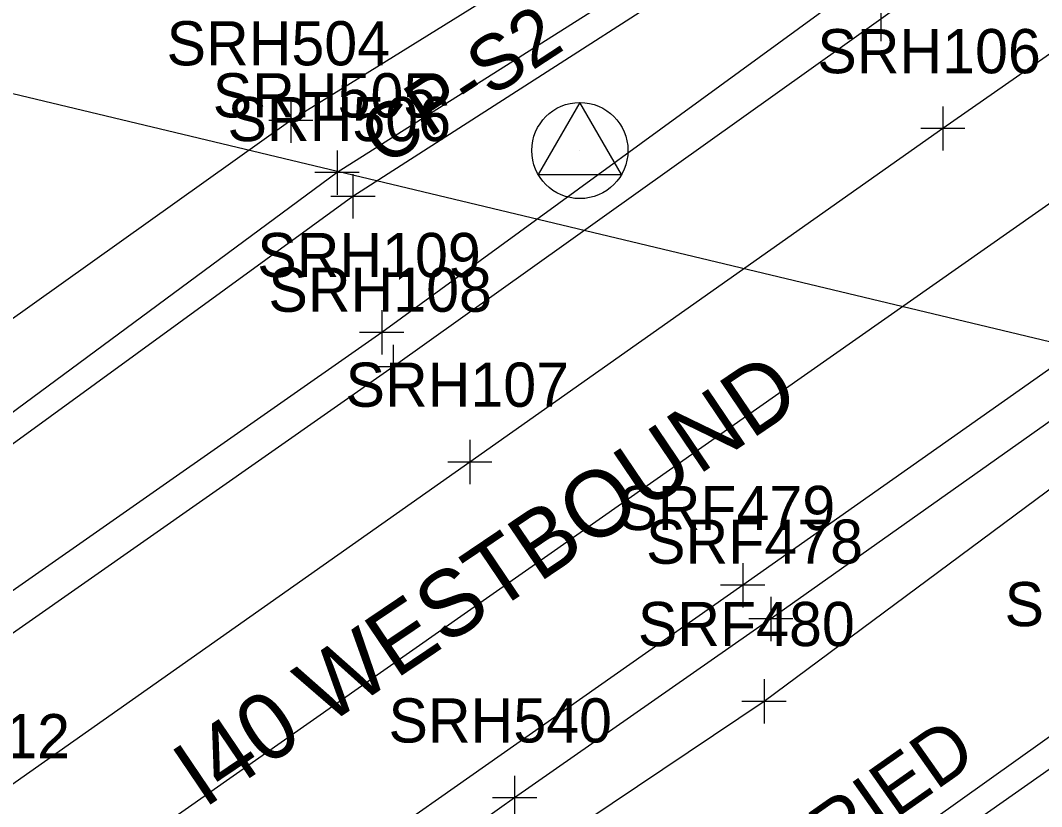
# Model space of a CAD drawing. Extents: x 941041 to 969446, y 397014 to 416764.
# Drawn here: x 951736 to 951828.3, y 403216.6 to 403287.7 of the extents above; entities that cross this region are included whole.
import ezdxf

# ---------------------------------------------------------------- set-up
doc = ezdxf.new("R2010")
doc.units = 0
for name, color, linetype in [('SURVEY - CENTERLINE - Preliminary', 7, 'Continuous'), ('SURVEY - CENTERLINE - Preliminary Text', 7, 'Continuous'), ('SURVEY - CONTROL with Text', 7, 'Continuous'), ('SURVEY - DRAINAGE - Area Shapes', 7, 'Continuous'), ('SURVEY - DRAINAGE - Pipes and Culverts Text', 7, 'Continuous'), ('SURVEY - DTM - Breaklines', 7, 'Continuous'), ('SURVEY - DTM - Breaklines - Points - Locators', 7, 'Continuous'), ('SURVEY - DTM - Breaklines - Points - Numbers', 7, 'Continuous'), ('SURVEY - TRAFFIC CONTROL - Pavement Marking - Points - Locators', 7, 'Continuous'), ('SURVEY - TRAFFIC CONTROL - Pavement Marking - Points - Numbers', 7, 'Continuous'), ('SURVEY - TRANSPORTATION - Features', 7, 'Continuous'), ('SURVEY - TRANSPORTATION - Features - Points - Locators', 7, 'Continuous'), ('SURVEY - TRANSPORTATION - Features - Points - Numbers', 7, 'Continuous'), ('SURVEY - TRANSPORTATION - Roads', 7, 'Continuous'), ('SURVEY - TRANSPORTATION - Roads - Points - Locators', 7, 'Continuous'), ('SURVEY - TRANSPORTATION - Roads - Points - Numbers', 7, 'Continuous'), ('SURVEY - TRANSPORTATION - Roads Text', 7, 'Continuous')]:
    doc.layers.add(name, color=color, linetype=linetype)

msp = doc.modelspace()

# ---------------------------------------------------------------- linework, layer by layer
at = {"layer": 'SURVEY - CENTERLINE - Preliminary'}
msp.add_line((950966.245, 402614.807), (953884.308, 404661.516), dxfattribs=at)
msp.add_line((950966.245, 402614.807), (953884.308, 404661.516), dxfattribs=at)
msp.add_line((950966.245, 402614.807), (953884.308, 404661.516), dxfattribs=at)
at = {"layer": 'SURVEY - CENTERLINE - Preliminary Text'}
msp.add_line((951870.169, 403248.813), (951709.855, 403287.183), dxfattribs=at)
at = {"layer": 'SURVEY - CONTROL with Text'}
for p, q in [((951786.58, 403280.311), (951782.813, 403273.786)), ((951790.347, 403273.786), (951786.58, 403280.311)), ((951786.58, 403275.961), (951786.58, 403275.961)), ((951782.813, 403273.786), (951790.347, 403273.786))]:
    msp.add_line(p, q, dxfattribs=at)
msp.add_circle((951786.58, 403275.961), 4.35, dxfattribs=at)
at = {"layer": 'SURVEY - DRAINAGE - Area Shapes'}
msp.add_lwpolyline([(951145.605, 402792.146), (951562.191, 403084.019), (952475.834, 403724.713), (952754.771, 403922.799), (952578.988, 403846.207), (952455.435, 403792.002), (952334.186, 403750.285), (951972.512, 403632.527), (951887.407, 403584.591)], dxfattribs=at)
at = {"layer": 'SURVEY - DTM - Breaklines'}
for points in [[(951856.574, 403337.792), (951830.788, 403321.998), (951811.177, 403310.239), (951803.847, 403305.657), (951760.431, 403278.671), (951721.69, 403251.068), (951681.422, 403224.873), (951637.733, 403194.208), (951596.675, 403166.465), (951554.085, 403137.073), (951530.038, 403120.163), (951499.276, 403100.823), (951493.409, 403094.847), (951491.381, 403092.611), (951490.108, 403092.708)], [(951856.037, 403333.396), (951832.487, 403318.509), (951810.679, 403303.134), (951764.609, 403273.96), (951725.73, 403245.225), (951685.637, 403219.075), (951642.053, 403187.827), (951601.557, 403160.261), (951558.084, 403131.344), (951533.22, 403115.947), (951501.141, 403096.409), (951494.685, 403091.302), (951491.837, 403090.13), (951490.209, 403090.17), (951488.338, 403089.998)], [(951855.508, 403329.453), (951833.389, 403315.693), (951811.544, 403301.044), (951766.054, 403271.813), (951727, 403243.367), (951687.104, 403216.697), (951643.198, 403186.066), (951603.209, 403157.722), (951559.393, 403128.522), (951535.515, 403112.799), (951503.21, 403094.151), (951495.912, 403089.559), (951492.714, 403088.406), (951489.991, 403088.729), (951488.182, 403089.166)], [(951854.247, 403319.663), (951811.691, 403290.886), (951768.649, 403259.504), (951723.035, 403227.566), (951679.29, 403196.144), (951634.598, 403164.926), (951590.23, 403133.877), (951544.479, 403102.596), (951498.107, 403069.662), (951452.149, 403038.349), (951433.068, 403025.212), (951424.634, 403019.72), (951420.034, 403018.108), (951422.376, 403023.885), (951430.59, 403035.703)], [(951836.083, 403227.905), (951793.182, 403197.312), (951749.924, 403170.474), (951703.638, 403135.643), (951660.154, 403107.902), (951608.059, 403069.104), (951575.824, 403045.758)]]:
    msp.add_lwpolyline(points, dxfattribs=at)
at = {"layer": 'SURVEY - DTM - Breaklines - Points - Locators'}
for p, q in [((951760.431, 403280.671), (951760.431, 403276.671)), ((951762.431, 403278.671), (951758.431, 403278.671)), ((951764.609, 403275.96), (951764.609, 403271.96)), ((951766.609, 403273.96), (951762.609, 403273.96)), ((951766.054, 403273.813), (951766.054, 403269.813)), ((951768.054, 403271.813), (951764.054, 403271.813)), ((951768.649, 403261.504), (951768.649, 403257.504)), ((951770.649, 403259.504), (951766.649, 403259.504))]:
    msp.add_line(p, q, dxfattribs=at)
at = {"layer": 'SURVEY - TRAFFIC CONTROL - Pavement Marking - Points - Locators'}
for p, q in [((951819.412, 403279.957), (951819.412, 403275.957)), ((951821.412, 403277.957), (951817.412, 403277.957)), ((951776.623, 403249.767), (951776.623, 403245.767)), ((951778.623, 403247.767), (951774.623, 403247.767))]:
    msp.add_line(p, q, dxfattribs=at)
at = {"layer": 'SURVEY - TRANSPORTATION - Features'}
msp.add_lwpolyline([(951846.549, 403258.257), (951803.24, 403226.102), (951748.254, 403189.152), (951693.852, 403151.365), (951652.279, 403122.501), (951598.297, 403082.908), (951563.02, 403059.841), (951516.46, 403027.976), (951469.63, 402994.871), (951420.564, 402960.466), (951375.732, 402928.738), (951325.75, 402893.611), (951279.886, 402861.422), (951230.967, 402826.955), (951186.738, 402796.511), (951134.072, 402759.392), (951086.895, 402726.094), (951037.694, 402691.083), (950990.962, 402659.348), (950941.162, 402624.61), (950894.079, 402591.267), (950846.096, 402558.067)], dxfattribs=at)
at = {"layer": 'SURVEY - TRANSPORTATION - Features - Points - Locators'}
for p, q in [((951803.24, 403228.102), (951803.24, 403224.102)), ((951805.24, 403226.102), (951801.24, 403226.102))]:
    msp.add_line(p, q, dxfattribs=at)
at = {"layer": 'SURVEY - TRANSPORTATION - Roads'}
for points in [[(951856.577, 403318.444), (951813.819, 403287.858), (951769.693, 403256.368), (951724.838, 403224.968), (951680.457, 403193.909), (951636.188, 403162.953), (951591.171, 403131.45), (951546.451, 403100.306), (951499.95, 403067.648), (951454.728, 403035.922), (951409.975, 403004.361), (951407.162, 403002.583), (951402.418, 402999.932), (951400.704, 402999.807), (951400.381, 403001.375), (951403.733, 403005.632), (951414.874, 403019.338), (951428.418, 403037.456)], [(951852.426, 403300.997), (951819.412, 403277.957), (951776.623, 403247.767), (951731.482, 403215.951), (951686.14, 403184.266), (951642.629, 403153.779), (951597.044, 403121.896), (951552.4, 403090.616), (951505.976, 403057.864), (951459.31, 403025.318), (951415.576, 402994.742), (951373.752, 402965.418), (951324.76, 402931.318), (951320.368, 402928.235), (951328.468, 402934.741), (951348.308, 402952.211), (951363.255, 402966.496), (951380.786, 402984.162), (951398.946, 403004.27), (951413.801, 403022.158), (951427.051, 403039.591)], [(951845.198, 403267.544), (951801.309, 403236.61), (951744.542, 403196.741), (951690.157, 403158.522), (951647.931, 403128.953), (951593.742, 403091.016), (951558.542, 403066.401), (951512.789, 403034.324), (951465.641, 403001.332), (951417.078, 402967.23), (951371.33, 402935.171), (951322.525, 402900.908), (951275.386, 402867.965), (951226.976, 402834.029), (951182.327, 402802.699), (951130.467, 402766.378), (951082.478, 402732.737), (951033.847, 402698.516), (950986.81, 402665.504), (950937.197, 402630.874), (950889.838, 402597.742), (950842.468, 402564.807)], [(951843.973, 403261.96), (951803.856, 403233.559), (951780.678, 403217.375)], [(951780.678, 403217.375), (951738.228, 403187.446), (951697.125, 403158.561), (951654.963, 403128.89), (951608.972, 403096.668), (951563.064, 403064.58), (951522.341, 403036.249), (951478.188, 403005.307), (951433.462, 402973.958), (951388.819, 402942.604), (951343.63, 402911.075), (951297.843, 402878.817), (951253.165, 402847.445), (951208.789, 402816.338), (951164.621, 402785.404), (951117.764, 402752.441), (951062.593, 402713.801), (951015.559, 402680.821), (950970.912, 402649.466), (950922.711, 402615.442), (950871.58, 402580), (950823.382, 402546.915)]]:
    msp.add_lwpolyline(points, dxfattribs=at)
at = {"layer": 'SURVEY - TRANSPORTATION - Roads - Points - Locators'}
for p, q in [((951813.819, 403289.858), (951813.819, 403285.858)), ((951769.693, 403258.368), (951769.693, 403254.368)), ((951771.693, 403256.368), (951767.693, 403256.368)), ((951801.309, 403238.61), (951801.309, 403234.61)), ((951803.309, 403236.61), (951799.309, 403236.61)), ((951803.856, 403235.559), (951803.856, 403231.559)), ((951805.856, 403233.559), (951801.856, 403233.559)), ((951780.678, 403219.375), (951780.678, 403215.375)), ((951782.678, 403217.375), (951778.678, 403217.375))]:
    msp.add_line(p, q, dxfattribs=at)

# ---------------------------------------------------------------- texts
at = {"layer": 'SURVEY - CONTROL with Text'}
msp.add_text('CP-S2', height=5, rotation=33.21182, dxfattribs=at).set_placement((951768.883, 403274.411))
at = {"layer": 'SURVEY - DRAINAGE - Pipes and Culverts Text'}
msp.add_text('INVERT BURIED', height=4.998, rotation=35.12216, dxfattribs=at).set_placement((951780.52, 403191.084))
at = {"layer": 'SURVEY - DTM - Breaklines - Points - Numbers'}
for s, p in [('SRH504', (951749.191, 403283.671)), ('SRH505', (951753.369, 403278.96)), ('SRH506', (951754.704, 403276.813)), ('SRH109', (951757.394, 403264.504)), ('SRF481', (951825.001, 403232.905))]:
    msp.add_text(s, height=4, dxfattribs=at).set_placement(p)
at = {"layer": 'SURVEY - TRAFFIC CONTROL - Pavement Marking - Points - Numbers'}
for s, p in [('SRH106', (951808.062, 403282.957)), ('SRH107', (951765.383, 403252.767)), ('SRH112', (951720.242, 403220.951))]:
    msp.add_text(s, height=4, dxfattribs=at).set_placement(p)
at = {"layer": 'SURVEY - TRANSPORTATION - Features - Points - Numbers'}
msp.add_text('SRF480', height=4, dxfattribs=at).set_placement((951791.827, 403231.102))
at = {"layer": 'SURVEY - TRANSPORTATION - Roads - Points - Numbers'}
for s, p in [('SRH108', (951758.406, 403261.368)), ('SRF479', (951790.054, 403241.61)), ('SRF478', (951792.569, 403238.559)), ('SRH540', (951769.265, 403222.375))]:
    msp.add_text(s, height=4, dxfattribs=at).set_placement(p)
at = {"layer": 'SURVEY - TRANSPORTATION - Roads Text'}
msp.add_text('I40 WESTBOUND', height=6, rotation=34.01135, dxfattribs=at).set_placement((951752.553, 403216.346))

doc.saveas('drawing.dxf')
